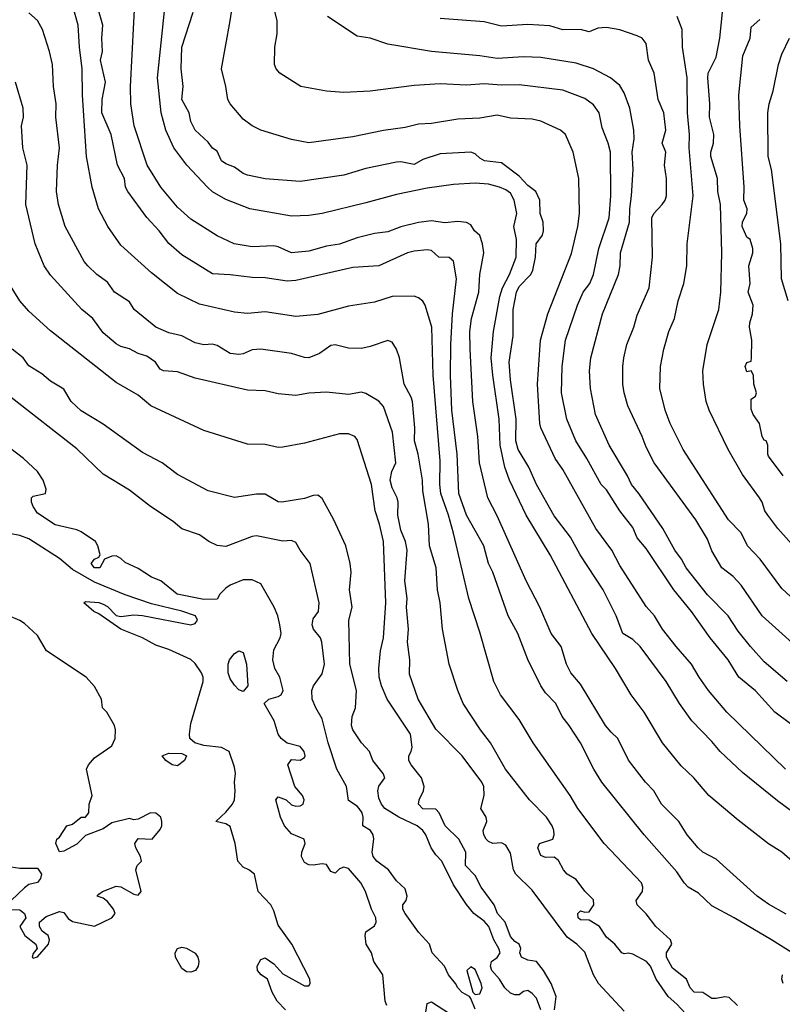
# Model space of a CAD drawing. Header units: metres. Extents: x -46681 to -43747, y -240911 to -237677.
# Tile 494 of 656: x -46374 to -46287, y -239355 to -239243. Entities that reach past the tile are written whole.
import ezdxf

# ---------------------------------------------------------------- set-up
doc = ezdxf.new("R2010")
doc.units = ezdxf.units.M
doc.layers.add('CONTOUR_INDEX', color=1, linetype='Continuous')
doc.layers.add('CONTOUR_INTER', color=3, linetype='Continuous')

msp = doc.modelspace()

# ---------------------------------------------------------------- linework, layer by layer
at = {"layer": 'CONTOUR_INDEX'}
for points, elevation in [([(-46297.6, -239356.96), (-46299.1, -239355.36), (-46300.06, -239354.52), (-46301.44, -239352.52), (-46302.08, -239351.02), (-46302.55, -239350.52), (-46304.1, -239349.66), (-46304.6, -239349.55), (-46305.1, -239349.63), (-46305.35, -239349.52), (-46306.15, -239348.52), (-46307.1, -239347.72), (-46307.9, -239346.52), (-46309.1, -239345.78), (-46310.1, -239345.76), (-46310.36, -239345.52), (-46310.41, -239345.02), (-46310.1, -239344.7), (-46309.6, -239344.87), (-46309.1, -239344.84), (-46308.55, -239344.02), (-46308.6, -239343.44), (-46309.6, -239342.46), (-46310.6, -239341.15), (-46311.61, -239340.52), (-46312.03, -239340.02), (-46312.6, -239338.96), (-46313.1, -239338.59), (-46314.1, -239338.62), (-46314.6, -239338.38), (-46314.96, -239337.52), (-46314.78, -239337.02), (-46313.25, -239336.52), (-46313.1, -239336.02), (-46313.12, -239335.52), (-46313.31, -239335.02), (-46313.98, -239334.02), (-46315.92, -239332.02), (-46318.67, -239328.52), (-46320.35, -239325.52), (-46321.49, -239324.02), (-46323.47, -239321.02), (-46324.11, -239319.52), (-46325.07, -239316.52), (-46325.85, -239312.52), (-46326.11, -239309.52), (-46326.41, -239308.02), (-46326.58, -239305.52), (-46327.33, -239303.02), (-46327.43, -239300.52), (-46328.1, -239296.71), (-46328.15, -239295.52), (-46328.64, -239292.52), (-46329.04, -239291.02), (-46329, -239289.52), (-46329.28, -239286.52), (-46329.41, -239286.02), (-46330.23, -239284.52), (-46330.77, -239281.52), (-46331.1, -239280.55), (-46331.6, -239279.74), (-46332.1, -239279.54), (-46334.1, -239280.24), (-46335.1, -239280.47), (-46336.6, -239280.41), (-46338.1, -239280.05), (-46338.6, -239280.11), (-46339.88, -239281.02), (-46341.1, -239281.54), (-46341.6, -239281.5), (-46343.1, -239281.02), (-46346.6, -239280.54), (-46347.6, -239280.62), (-46348.6, -239281.08), (-46349.1, -239281.15), (-46350.1, -239281.02), (-46351.6, -239280.12), (-46352.1, -239279.98), (-46353.1, -239280.04), (-46354.1, -239279.82), (-46355.6, -239279.03), (-46357.1, -239278.69), (-46358.6, -239278.02), (-46361.07, -239276.02), (-46361.6, -239275.14), (-46363.3, -239274.02), (-46364.1, -239272.9), (-46365.33, -239272.02), (-46366.36, -239271.02), (-46366.76, -239270.52), (-46368.94, -239266.52), (-46369.7, -239264.02), (-46369.92, -239262.52), (-46369.81, -239259.52), (-46369.59, -239257.52), (-46369.99, -239254.02), (-46369.98, -239252.52), (-46370.29, -239250.52), (-46370.39, -239248.02), (-46370.73, -239246.52), (-46371.54, -239244.02), (-46372.1, -239242.97), (-46373.1, -239242.1)], 90), ([(-46284.1, -239334.72), (-46287.6, -239332.14), (-46291.6, -239328.9), (-46294.15, -239326.52), (-46295.1, -239325.35), (-46297.38, -239323.02), (-46298.78, -239321.02), (-46300.29, -239318.52), (-46303.28, -239314.52), (-46304.1, -239313.73), (-46305.25, -239313.02), (-46306, -239311.02), (-46307.5, -239308.02), (-46310.13, -239304.02), (-46311.22, -239302.02), (-46313.1, -239299.59), (-46315.1, -239296.01), (-46316, -239294.02), (-46317.19, -239292.02), (-46317.46, -239291.02), (-46317.42, -239288.52), (-46318.1, -239284.03), (-46318.23, -239282.02), (-46317.78, -239279.02), (-46317.79, -239276.02), (-46317.41, -239274.02), (-46317.1, -239273.37), (-46315.77, -239272.02), (-46315.52, -239271.52), (-46315.24, -239270.02), (-46315.17, -239268.52), (-46314.41, -239267.52), (-46314.31, -239267.02), (-46314.34, -239266.02), (-46314.68, -239265.02), (-46314.72, -239263.52), (-46315.18, -239262.52), (-46316.1, -239261.82), (-46317.1, -239260.77), (-46319.1, -239259.25), (-46321.05, -239259.02), (-46321.6, -239258.73), (-46322.1, -239258.21), (-46322.6, -239258.02), (-46326.1, -239258.23), (-46328.1, -239258.87), (-46329.1, -239259.43), (-46330.6, -239259.13), (-46331.1, -239259.17), (-46334.6, -239259.91), (-46337.1, -239260.65), (-46342.1, -239261.38), (-46346.1, -239261.07), (-46348.1, -239260.67), (-46348.6, -239260.46), (-46349.6, -239259.75), (-46350.6, -239259.37), (-46351.08, -239259.02), (-46351.6, -239257.93), (-46352.1, -239257.57), (-46352.6, -239256.87), (-46354.1, -239255.51), (-46354.58, -239254.52), (-46354.79, -239253.52), (-46355.6, -239252.02), (-46355.48, -239250.52), (-46355.68, -239248.52), (-46355.62, -239246.02), (-46354.31, -239242.02)], 95), ([(-46283.6, -239311.14), (-46287.1, -239307.88), (-46289.56, -239304.52), (-46291, -239303.02), (-46291.73, -239301.52), (-46293.2, -239300.02), (-46298.38, -239292.02), (-46299.85, -239289.02), (-46300.42, -239287.52), (-46301.02, -239285.02), (-46300.97, -239282.52), (-46300.59, -239280.52), (-46300.01, -239278.52), (-46299.34, -239277.02), (-46298.92, -239275.02), (-46298.27, -239273.02), (-46297.95, -239271.02), (-46297.9, -239268.52), (-46297.21, -239263.02), (-46297.67, -239257.52), (-46297.63, -239256.02), (-46297.85, -239253.52), (-46297.91, -239249.52), (-46298.44, -239246.02), (-46298.48, -239244.02), (-46299.04, -239242.52)], 100), ([(-46332.19, -239355.52), (-46332.41, -239355.02), (-46332.66, -239352.02), (-46333.69, -239350.52), (-46333.97, -239349.52), (-46334.57, -239348.52), (-46334.69, -239347.52), (-46334.6, -239347.11), (-46333.6, -239346.43), (-46333.44, -239346.02), (-46333.45, -239345.52), (-46333.95, -239344.52), (-46334.64, -239342.52), (-46335.19, -239341.52), (-46336.6, -239339.86), (-46337.1, -239339.72), (-46337.6, -239339.93), (-46338.1, -239340.4), (-46338.6, -239340.22), (-46339.1, -239339.42), (-46339.6, -239339.34), (-46340.6, -239339.51), (-46341.1, -239339.45), (-46341.6, -239339.19), (-46341.95, -239338.52), (-46341.92, -239338.02), (-46341.52, -239337.02), (-46341.65, -239336.52), (-46343.1, -239335.9), (-46343.89, -239335.02), (-46344.35, -239334.02), (-46344.87, -239332.02), (-46344.6, -239331.69), (-46343.72, -239332.02), (-46343.1, -239332.62), (-46342.6, -239332.76), (-46342.1, -239332.7), (-46341.75, -239332.52), (-46341.63, -239332.02), (-46341.84, -239331.52), (-46342.7, -239330.52), (-46343.51, -239328.02), (-46343.1, -239327.43), (-46342.1, -239327.48), (-46341.6, -239327.2), (-46341.53, -239327.02), (-46341.64, -239326.52), (-46342.1, -239325.94), (-46343.6, -239325.57), (-46344.28, -239325.02), (-46344.6, -239324.52), (-46345.07, -239323.02), (-46346.2, -239321.02), (-46345.69, -239320.52), (-46344.6, -239320.22), (-46344.28, -239320.02), (-46344.03, -239319.52), (-46344.42, -239318.02), (-46345, -239317.02), (-46345.24, -239316.02), (-46345.1, -239314.89), (-46344.38, -239313.52), (-46344.29, -239313.02), (-46344.41, -239312.02), (-46344.64, -239311.02), (-46345.07, -239310.02), (-46346.6, -239307.36), (-46347.6, -239306.88), (-46348.6, -239306.9), (-46350.1, -239307.5), (-46350.6, -239307.85), (-46351.27, -239308.52), (-46351.6, -239309.12), (-46353.1, -239309.14), (-46356.14, -239308.52), (-46358.02, -239307.02), (-46359.1, -239306.58), (-46360.6, -239305.6), (-46362.1, -239304.92), (-46362.6, -239304.44), (-46363.1, -239304.17), (-46363.6, -239304.19), (-46364.44, -239304.52), (-46364.97, -239305.52), (-46365.6, -239305.54), (-46365.99, -239305.02), (-46365.6, -239304.55), (-46365.1, -239304.29), (-46364.94, -239304.02), (-46365.2, -239303.02), (-46365.49, -239302.52), (-46367.1, -239301.4), (-46367.6, -239301.17), (-46370.1, -239300.61), (-46372.1, -239299.28), (-46372.59, -239298.52), (-46372.78, -239298.02), (-46372.79, -239297.52), (-46372.6, -239297.33), (-46371.17, -239297.02), (-46371.12, -239296.52), (-46371.47, -239295.52), (-46372.11, -239294.52), (-46373.7, -239293.02), (-46376.1, -239291.21)], 85), ([(-46349.1, -239315.02), (-46348.6, -239315.18), (-46348.22, -239316.52), (-46348.08, -239319.02), (-46348.6, -239319.64), (-46349.1, -239319.48), (-46349.6, -239318.93), (-46350.1, -239318.21), (-46350.32, -239317.52), (-46350.31, -239316.52), (-46350.18, -239316.02), (-46349.6, -239315.32), (-46349.1, -239315.02)], 85)]:
    msp.add_lwpolyline(points, dxfattribs=dict(at, elevation=elevation))
at = {"layer": 'CONTOUR_INTER'}
for points, elevation in [([(-46285.6, -239339.3), (-46287.09, -239338.02), (-46288.6, -239337.04), (-46292.1, -239334.37), (-46295.45, -239331.52), (-46297.14, -239329.52), (-46298.6, -239328.16), (-46300.71, -239325.52), (-46302.82, -239322.02), (-46304.32, -239320.02), (-46306.08, -239317.02), (-46308.8, -239313.02), (-46313.57, -239304.02), (-46316.28, -239299.52), (-46318.18, -239295.52), (-46318.73, -239294.02), (-46319.27, -239291.52), (-46319.38, -239288.52), (-46320.11, -239283.52), (-46320.28, -239281.52), (-46320.04, -239278.52), (-46319.3, -239274.52), (-46318.99, -239273.52), (-46318.2, -239272.02), (-46317.42, -239270.02), (-46317.41, -239268.02), (-46317.7, -239266.52), (-46317.34, -239265.02), (-46317.67, -239263.52), (-46318.1, -239262.72), (-46318.6, -239262.35), (-46319.34, -239262.02), (-46320.6, -239261.68), (-46322.1, -239261.57), (-46324.6, -239261.72), (-46327.6, -239262.16), (-46331.1, -239262.85), (-46334.6, -239263.83), (-46339.6, -239265.02), (-46341.1, -239265.27), (-46343.1, -239265.36), (-46347.87, -239264.52), (-46350.6, -239263.44), (-46352.1, -239262.56), (-46352.7, -239262.02), (-46355.06, -239259.52), (-46356.54, -239257.52), (-46357.44, -239255.52), (-46357.99, -239253.52), (-46358.4, -239249.52), (-46357.13, -239237.52)], 94), ([(-46286.1, -239323.35), (-46287.88, -239322.02), (-46290.1, -239319.58), (-46292.01, -239318.02), (-46293.23, -239316.02), (-46295.28, -239313.52), (-46297.42, -239310.52), (-46299.44, -239308.02), (-46302.6, -239303.31), (-46303.6, -239302.08), (-46304.1, -239300.92), (-46305.61, -239299.02), (-46307.1, -239296.63), (-46307.72, -239296.02), (-46309.35, -239293.02), (-46310.64, -239291.02), (-46311.63, -239288.52), (-46312.26, -239285.52), (-46312.2, -239282.52), (-46311.79, -239279.52), (-46310.42, -239275.52), (-46309.78, -239274.02), (-46309.03, -239273.02), (-46308.6, -239271.99), (-46307.99, -239269.02), (-46306.83, -239265.52), (-46306.61, -239263.02), (-46306.68, -239258.02), (-46306.91, -239257.02), (-46307.6, -239255.25), (-46307.97, -239253.52), (-46308.6, -239252.62), (-46309.6, -239251.9), (-46312.1, -239250.95), (-46317.1, -239250.32), (-46319.1, -239250.39), (-46321.1, -239250.23), (-46323.1, -239250.38), (-46326.1, -239250.24), (-46329.1, -239250.43), (-46334.1, -239251.06), (-46337.1, -239251.2), (-46339.1, -239251.07), (-46342.01, -239250.52), (-46344.44, -239249.02), (-46344.85, -239248.52), (-46345.04, -239248.02), (-46344.98, -239246.02), (-46344.74, -239244.52), (-46344.74, -239243.02), (-46345.85, -239238.52)], 97), ([(-46286.6, -239345.09), (-46288.6, -239343.95), (-46289.91, -239343.02), (-46294.6, -239338.82), (-46296.1, -239338), (-46296.65, -239337.52), (-46297.91, -239336.02), (-46298.84, -239334.52), (-46300.82, -239332.52), (-46301.71, -239331.02), (-46302.65, -239330.02), (-46304.6, -239327.5), (-46305.82, -239325.02), (-46306.6, -239324.31), (-46307.22, -239323.52), (-46310.1, -239318.82), (-46311.21, -239317.52), (-46311.7, -239316.52), (-46312.31, -239314.52), (-46313.43, -239313.02), (-46314.72, -239310.02), (-46316.29, -239307.02), (-46319.6, -239299.59), (-46320.67, -239297.52), (-46321.62, -239293.52), (-46321.8, -239290.52), (-46322.39, -239286.52), (-46322.69, -239280.52), (-46322.72, -239278.52), (-46322.55, -239277.02), (-46321.68, -239274.02), (-46321.58, -239272.02), (-46321.13, -239269.52), (-46321.28, -239268.52), (-46321.6, -239267.57), (-46322.21, -239267.02), (-46322.6, -239266.32), (-46323.1, -239266.07), (-46324.1, -239265.97), (-46325.6, -239266.09), (-46327.1, -239265.89), (-46328.6, -239266.06), (-46330.6, -239266.57), (-46332.1, -239267.15), (-46333.6, -239267.34), (-46335.6, -239267.81), (-46337.6, -239268.53), (-46339.1, -239268.76), (-46341.1, -239269.34), (-46343.1, -239269.55), (-46344.6, -239268.85), (-46345.1, -239268.73), (-46347.6, -239268.83), (-46349.64, -239268.52), (-46351.6, -239267.6), (-46354.6, -239265.67), (-46356.1, -239264.3), (-46358.03, -239262.02), (-46359.59, -239259.52), (-46361.07, -239255.02), (-46361.45, -239252.52), (-46361.47, -239250.52), (-46360.9, -239239.52)], 93), ([(-46286.67, -239328.52), (-46293.38, -239322.02), (-46295.46, -239319.52), (-46296.55, -239318.02), (-46297.41, -239316.52), (-46299.16, -239314.52), (-46300.73, -239312.52), (-46301.62, -239311.02), (-46302.6, -239309.96), (-46305.6, -239305.24), (-46306.5, -239303.52), (-46308.32, -239301.02), (-46312.1, -239294.29), (-46312.97, -239293.02), (-46314.6, -239289.52), (-46314.75, -239289.02), (-46315.01, -239284.52), (-46314.66, -239279.52), (-46313.81, -239276.52), (-46311.1, -239269.59), (-46310.4, -239266.52), (-46310.21, -239265.02), (-46310.29, -239261.02), (-46310.92, -239258.02), (-46311.81, -239256.02), (-46312.36, -239255.52), (-46314.6, -239254.47), (-46315.6, -239254.27), (-46318.1, -239254.16), (-46319.6, -239253.79), (-46321.6, -239254.16), (-46324.1, -239254.25), (-46327.1, -239254.75), (-46328.6, -239254.82), (-46330.1, -239255.22), (-46332.6, -239255.55), (-46336.1, -239256.27), (-46341.1, -239256.97), (-46343.1, -239256.59), (-46346.6, -239255.51), (-46347.6, -239255.02), (-46348.6, -239254.25), (-46350.09, -239252.52), (-46350.37, -239252.02), (-46350.58, -239250.52), (-46351.09, -239248.52), (-46350.11, -239243.02), (-46349.57, -239239.52)], 96), ([(-46292.17, -239355.52), (-46293.1, -239354.63), (-46293.6, -239354.54), (-46294.6, -239354.74), (-46295.1, -239354.72), (-46296.1, -239354.03), (-46297.1, -239353.99), (-46297.56, -239353.52), (-46297.97, -239352.52), (-46299.6, -239351.27), (-46300.25, -239350.02), (-46300.26, -239349.52), (-46299.64, -239348.52), (-46299.81, -239348.02), (-46301.48, -239346.52), (-46302.6, -239345.04), (-46303.6, -239344.02), (-46303.72, -239343.52), (-46303.02, -239342.52), (-46302.96, -239342.02), (-46303.12, -239341.52), (-46307.4, -239337.02), (-46310.4, -239333.02), (-46311.25, -239331.52), (-46315.49, -239325.52), (-46317.1, -239322.86), (-46319.21, -239320.02), (-46319.98, -239318.52), (-46321.6, -239312.86), (-46322.85, -239309.02), (-46324.6, -239301.57), (-46325.15, -239299.52), (-46326.04, -239297.02), (-46326.15, -239296.02), (-46326.1, -239293.31), (-46326.9, -239283.52), (-46327.08, -239278.02), (-46327.81, -239275.52), (-46328.1, -239275.04), (-46328.6, -239274.67), (-46329.1, -239274.5), (-46331.6, -239274.54), (-46333.6, -239275.18), (-46336.6, -239275.63), (-46340.1, -239276.59), (-46342.6, -239276.8), (-46346.1, -239276.28), (-46348.1, -239276.47), (-46349.6, -239276.32), (-46353.6, -239275.38), (-46356.1, -239274.19), (-46359.1, -239271.83), (-46362.6, -239268.65), (-46364.07, -239266.52), (-46365.14, -239264.52), (-46365.87, -239262.02), (-46366.52, -239258.52), (-46366.97, -239251.52), (-46366.99, -239248.52), (-46367.31, -239246.02), (-46367.46, -239243.52), (-46367.88, -239242.02)], 91), ([(-46285.92, -239349.52), (-46288.29, -239348.02), (-46292.52, -239345.52), (-46295.1, -239344.14), (-46296.6, -239342.69), (-46297.78, -239342.02), (-46298.26, -239341.52), (-46299.1, -239340.27), (-46302.83, -239336.02), (-46307.65, -239330.02), (-46308.58, -239328.52), (-46310.07, -239325.52), (-46311.38, -239323.52), (-46312.19, -239322.52), (-46312.92, -239321.02), (-46314.1, -239319.79), (-46314.6, -239319.02), (-46316.1, -239315.99), (-46317.26, -239313.02), (-46318.36, -239311.02), (-46320.09, -239306.02), (-46320.6, -239305.02), (-46321.11, -239303.02), (-46323.09, -239299.52), (-46323.98, -239297.02), (-46324.17, -239292.52), (-46324.78, -239287.52), (-46324.92, -239283.52), (-46324.9, -239280.02), (-46324.7, -239276.52), (-46324.26, -239272.52), (-46324.6, -239270.48), (-46325.1, -239270.07), (-46326.26, -239270.02), (-46327.1, -239269.27), (-46327.6, -239269.19), (-46329.1, -239269.33), (-46329.86, -239269.52), (-46333.1, -239271.01), (-46336.1, -239271.19), (-46342.6, -239272.68), (-46343.6, -239272.76), (-46346.1, -239272.39), (-46347.6, -239272.36), (-46350.1, -239272.03), (-46352.1, -239271.94), (-46355.6, -239269.76), (-46357.1, -239268.46), (-46358.2, -239267.02), (-46359.6, -239265.51), (-46361.78, -239262.52), (-46362.04, -239262.02), (-46362.15, -239261.02), (-46362.95, -239259.52), (-46363.7, -239256.02), (-46364.77, -239253.52), (-46364.71, -239252.02), (-46364.35, -239250.02), (-46364.92, -239247.52), (-46364.69, -239246.52), (-46364.75, -239245.02), (-46364.64, -239243.52), (-46365.22, -239241.52)], 92), ([(-46285.34, -239303.52), (-46287.57, -239301.02), (-46288.69, -239299.52), (-46289.03, -239299.02), (-46289.35, -239298.02), (-46289.65, -239297.52), (-46291.6, -239294.86), (-46293.21, -239292.02), (-46295.38, -239287.52), (-46295.72, -239286.52), (-46296.04, -239284.52), (-46296.12, -239283.02), (-46295.61, -239280.02), (-46294.28, -239276.02), (-46294.05, -239274.02), (-46293.95, -239269.52), (-46294.09, -239264.02), (-46294.4, -239262.52), (-46294.46, -239261.02), (-46295.2, -239258.52), (-46295.19, -239258.02), (-46294.91, -239257.02), (-46294.87, -239256.02), (-46295.35, -239254.02), (-46295.32, -239252.52), (-46295.55, -239249.52), (-46295.51, -239249.02), (-46294.6, -239247.16), (-46294.19, -239245.02), (-46293.86, -239242.02)], 101), ([(-46286.47, -239318.52), (-46289.1, -239316.26), (-46290.68, -239314.52), (-46292.1, -239312.77), (-46293.24, -239311.02), (-46295.6, -239308.61), (-46298.01, -239305.52), (-46298.55, -239304.52), (-46299.32, -239303.52), (-46300.68, -239301.02), (-46303.43, -239297.02), (-46304.26, -239296.02), (-46304.72, -239295.02), (-46306.82, -239291.52), (-46308.37, -239288.02), (-46308.94, -239285.02), (-46309.05, -239283.02), (-46308.92, -239281.52), (-46307.58, -239276.52), (-46305.73, -239272.02), (-46305.55, -239271.02), (-46305.52, -239269.52), (-46304.49, -239266.02), (-46304.45, -239264.52), (-46304.25, -239263.02), (-46304.08, -239260.02), (-46304.19, -239258.02), (-46303.95, -239256.52), (-46303.98, -239255.52), (-46304.45, -239253.02), (-46305.1, -239251.25), (-46305.6, -239250.43), (-46306.67, -239249.52), (-46308.6, -239248.5), (-46310.6, -239247.88), (-46314.6, -239247.21), (-46316.6, -239247.15), (-46319.6, -239247.34), (-46321.6, -239247.04), (-46327.1, -239246.54), (-46332.1, -239245.69), (-46334.1, -239244.99), (-46335.6, -239244.77), (-46338.99, -239242.52)], 98), ([(-46283.6, -239316.19), (-46289.35, -239311.02), (-46291.75, -239307.52), (-46292.66, -239306.52), (-46293.95, -239305.52), (-46295.1, -239303.58), (-46295.6, -239302.24), (-46296.93, -239300.02), (-46301.68, -239293.52), (-46302.6, -239291.74), (-46303.05, -239290.52), (-46304.68, -239287.02), (-46305.1, -239285.52), (-46305.25, -239284.52), (-46305.26, -239282.52), (-46305.14, -239281.52), (-46304.78, -239280.02), (-46303.98, -239278.02), (-46303.6, -239276.67), (-46302.23, -239273.52), (-46301.87, -239270.02), (-46301.95, -239265.52), (-46301.71, -239265.02), (-46300.76, -239264.02), (-46300.42, -239263.52), (-46300.27, -239263.02), (-46300.26, -239261.02), (-46300.48, -239259.52), (-46300.36, -239258.02), (-46300.78, -239257.02), (-46300.36, -239255.52), (-46300.58, -239253.52), (-46301.21, -239252.02), (-46301.68, -239249.02), (-46302.32, -239247.52), (-46302.6, -239245.63), (-46303.06, -239245.02), (-46303.6, -239244.72), (-46305.6, -239244.06), (-46307.1, -239243.78), (-46308.1, -239243.88), (-46309.1, -239244.28), (-46310.1, -239244), (-46312.1, -239244.06), (-46313.6, -239243.6), (-46316.1, -239243.46), (-46319.1, -239243.64), (-46321.1, -239243.14), (-46326.1, -239242.75)], 99), ([(-46286.93, -239295.02), (-46288.6, -239292.77), (-46288.7, -239292.52), (-46288.69, -239291.52), (-46288.9, -239291.02), (-46289.1, -239290.92), (-46289.34, -239290.52), (-46289.63, -239289.02), (-46290.36, -239288.02), (-46290.6, -239287.38), (-46290.6, -239286.24), (-46290.1, -239285.92), (-46289.97, -239285.52), (-46290.29, -239284.52), (-46290.34, -239283.52), (-46290.6, -239283.02), (-46291.1, -239283.13), (-46291.27, -239282.52), (-46291.1, -239282.06), (-46290.6, -239281.9), (-46290.56, -239281.52), (-46290.53, -239279.52), (-46290.78, -239278.02), (-46290.75, -239277.52), (-46290.45, -239276.52), (-46290.37, -239275.52), (-46290.95, -239274.02), (-46290.73, -239273.02), (-46290.85, -239271.02), (-46290.4, -239269.52), (-46290.39, -239269.02), (-46290.71, -239268.02), (-46291.1, -239267.75), (-46291.63, -239266.52), (-46291.6, -239266), (-46291.08, -239265.02), (-46291.07, -239264.52), (-46291.43, -239263.52), (-46291.39, -239262.02), (-46291.89, -239255.02), (-46292, -239251.52), (-46291.54, -239247.02), (-46290.71, -239245.02), (-46290.6, -239243.75), (-46289.6, -239242.86)], 102), ([(-46286.36, -239275.02), (-46287.12, -239272.52), (-46287.2, -239268.52), (-46288.27, -239260.02), (-46288.65, -239258.52), (-46288.68, -239253.52), (-46288.56, -239252.52), (-46288.08, -239251.02), (-46287.49, -239248.02), (-46287.1, -239246.84), (-46286.21, -239245.02)], 103), ([(-46305.1, -239356.19), (-46308.05, -239353.02), (-46308.6, -239352.02), (-46309.6, -239349.42), (-46310.49, -239348.52), (-46311.6, -239347.72), (-46315.6, -239342.37), (-46317.48, -239340.52), (-46317.74, -239340.02), (-46318.1, -239338.11), (-46318.6, -239337.21), (-46319.1, -239336.96), (-46320.1, -239337.01), (-46320.6, -239336.8), (-46320.87, -239336.52), (-46321.14, -239336.02), (-46321.21, -239335.52), (-46320.8, -239334.52), (-46320.88, -239334.02), (-46321.48, -239333.02), (-46321.08, -239331.52), (-46321.13, -239330.52), (-46321.35, -239330.02), (-46323.62, -239327.02), (-46326.6, -239323.97), (-46328.64, -239320.52), (-46329.6, -239317.69), (-46329.59, -239316.02), (-46329.83, -239314.02), (-46329.73, -239312.52), (-46329.96, -239310.02), (-46329.9, -239309.02), (-46330.16, -239307.02), (-46329.87, -239303.52), (-46330.07, -239302.52), (-46330.6, -239301.23), (-46330.95, -239299.52), (-46330.92, -239298.02), (-46331.01, -239297.52), (-46331.6, -239296.39), (-46331.82, -239295.52), (-46331.65, -239294.52), (-46331.17, -239293.52), (-46331.57, -239290.02), (-46332.6, -239287.08), (-46333.1, -239286.47), (-46334.6, -239285.61), (-46335.1, -239285.44), (-46336.6, -239285.72), (-46339.1, -239285.47), (-46341.1, -239285.55), (-46342.6, -239285.82), (-46344.6, -239285.65), (-46346.1, -239285.29), (-46348.1, -239285.23), (-46354.1, -239283.85), (-46356.1, -239283.13), (-46357.71, -239283.02), (-46358.1, -239282.81), (-46358.64, -239282.02), (-46359.6, -239281.35), (-46360.6, -239281.03), (-46361.6, -239280.51), (-46362.6, -239280.22), (-46363.1, -239279.93), (-46364.6, -239278.67), (-46365.8, -239277.02), (-46367.05, -239276.02), (-46370.6, -239272.09), (-46371.32, -239271.02), (-46372.35, -239268.52), (-46373.45, -239264.02), (-46373.27, -239259.52), (-46373.78, -239257.52), (-46373.93, -239255.02), (-46373.7, -239254.02), (-46373.73, -239253.02), (-46374.63, -239250.02)], 89), ([(-46313.04, -239356.02), (-46312.85, -239354.52), (-46313.45, -239353.02), (-46314.3, -239351.52), (-46315.1, -239350.49), (-46316.1, -239350.35), (-46316.83, -239350.02), (-46317.03, -239349.52), (-46316.92, -239349.02), (-46317.11, -239348.52), (-46317.6, -239348.22), (-46318.1, -239347.66), (-46318.7, -239346.02), (-46319.55, -239345.02), (-46319.94, -239344.02), (-46321.43, -239342.02), (-46322.1, -239340.66), (-46323.22, -239339.52), (-46323.17, -239338.02), (-46323.98, -239336.52), (-46325.55, -239335.02), (-46326.24, -239333.52), (-46326.6, -239333.09), (-46328.1, -239333.07), (-46328.57, -239332.52), (-46328.53, -239332.02), (-46328.03, -239331.02), (-46327.93, -239330.52), (-46328.26, -239329.52), (-46329.43, -239328.02), (-46329.68, -239327.52), (-46329.69, -239327.02), (-46329.42, -239326.52), (-46329.33, -239326.02), (-46329.52, -239324.52), (-46332.15, -239320.52), (-46332.82, -239319.02), (-46333.09, -239318.02), (-46333.1, -239317.02), (-46332.91, -239315.02), (-46332.59, -239313.52), (-46332.33, -239309.52), (-46332.59, -239302.52), (-46333.04, -239300.52), (-46333.54, -239299.02), (-46333.97, -239296.02), (-46335.6, -239290.87), (-46335.87, -239290.52), (-46336.6, -239290.21), (-46337.6, -239290.21), (-46341.6, -239291.29), (-46344.1, -239291.73), (-46344.6, -239291.76), (-46346.1, -239291.43), (-46348.1, -239291.41), (-46353.1, -239289.84), (-46358.6, -239287.29), (-46359.15, -239287.02), (-46360.6, -239285.78), (-46363.1, -239284.35), (-46370.6, -239278.45), (-46373.1, -239276.21), (-46374.11, -239275.02), (-46375.97, -239272.02)], 88), ([(-46314.62, -239356.02), (-46315.1, -239354.7), (-46315.6, -239354.14), (-46316.1, -239353.81), (-46316.6, -239353.92), (-46317.1, -239354.32), (-46317.6, -239354.33), (-46318.1, -239354.11), (-46318.74, -239353.52), (-46319.34, -239352.52), (-46320.2, -239351.52), (-46320.38, -239351.02), (-46320.24, -239350.52), (-46319.6, -239350.05), (-46319.28, -239349.52), (-46319.4, -239349.02), (-46319.97, -239348.02), (-46320.56, -239346.52), (-46321.1, -239345.88), (-46322.26, -239345.02), (-46323.1, -239343.99), (-46324.6, -239341.73), (-46325.94, -239339.02), (-46326.6, -239338.33), (-46327.13, -239337.52), (-46327.75, -239336.02), (-46328.09, -239335.52), (-46328.76, -239335.02), (-46330.84, -239334.02), (-46332.42, -239333.02), (-46332.8, -239332.52), (-46333.1, -239331.83), (-46333.23, -239331.02), (-46333.1, -239330.46), (-46332.44, -239329.52), (-46332.64, -239329.02), (-46333.79, -239327.52), (-46334.17, -239326.52), (-46335.1, -239325.5), (-46336.09, -239324.02), (-46336.24, -239323.52), (-46336.15, -239322.52), (-46335.79, -239321.52), (-46335.66, -239319.52), (-46336.44, -239316.52), (-46336.54, -239311.52), (-46336.16, -239310.02), (-46336.46, -239308.02), (-46336.26, -239306.02), (-46336.38, -239305.02), (-46336.88, -239303.02), (-46338.25, -239300.02), (-46339.6, -239297.62), (-46340.1, -239297.22), (-46340.6, -239297.24), (-46341.6, -239297.62), (-46344.18, -239298.02), (-46344.6, -239297.99), (-46346.1, -239297.09), (-46347.1, -239297.1), (-46349.6, -239297.48), (-46352.6, -239296.74), (-46356.1, -239294.86), (-46357.86, -239293.52), (-46360.1, -239292.36), (-46364.6, -239289.11), (-46367.1, -239287.58), (-46368.25, -239286.52), (-46369.1, -239285.12), (-46370.6, -239284.21), (-46371.6, -239283.37), (-46373.1, -239282.44), (-46373.74, -239281.52), (-46375.01, -239280.52)], 87), ([(-46322.1, -239355.96), (-46322.6, -239354.72), (-46322.75, -239354.52), (-46323.6, -239354.05), (-46324.08, -239353.52), (-46324.35, -239353.02), (-46325.18, -239352.02), (-46325.63, -239351.02), (-46327.01, -239349.52), (-46327.34, -239348.52), (-46328.6, -239347.15), (-46330.1, -239345), (-46330.38, -239344.52), (-46330.37, -239344.02), (-46330.01, -239343.52), (-46329.9, -239343.02), (-46330.1, -239342.19), (-46331.1, -239341.29), (-46332.02, -239340.02), (-46333.35, -239339.02), (-46333.75, -239338.52), (-46333.89, -239338.02), (-46333.7, -239336.52), (-46333.75, -239336.02), (-46334.08, -239335.52), (-46334.93, -239335.02), (-46334.92, -239334.02), (-46335.03, -239333.52), (-46335.38, -239333.02), (-46335.6, -239332.74), (-46336.6, -239332.1), (-46336.82, -239330.52), (-46337.92, -239328.52), (-46338.91, -239325.52), (-46339.6, -239322.76), (-46340.32, -239321.52), (-46340.73, -239320.52), (-46340.78, -239319.52), (-46340.59, -239319.02), (-46339.6, -239317.62), (-46339.33, -239316.52), (-46339.61, -239314.02), (-46339.79, -239313.52), (-46340.59, -239312.52), (-46340.73, -239312.02), (-46340.6, -239311.36), (-46340.01, -239310.52), (-46339.92, -239309.52), (-46340.95, -239305.02), (-46342.1, -239303.52), (-46342.6, -239302.62), (-46343.1, -239302.4), (-46344.1, -239302.48), (-46347.1, -239301.88), (-46347.6, -239301.93), (-46350.6, -239303.09), (-46351.6, -239302.98), (-46352.55, -239302.52), (-46353.6, -239301.77), (-46355.6, -239301.05), (-46356.6, -239300.22), (-46359.19, -239298.52), (-46361.6, -239296.65), (-46364.6, -239294.83), (-46367.6, -239291.92), (-46375.1, -239286.07)], 86), ([(-46343.76, -239356.02), (-46344.72, -239355.02), (-46345.31, -239354.02), (-46345.84, -239352.52), (-46346.56, -239352.02), (-46346.99, -239351.52), (-46347.02, -239351.02), (-46346.6, -239350.26), (-46346.1, -239350.1), (-46345.1, -239350.77), (-46344.1, -239351.92), (-46341.6, -239353.27), (-46341.1, -239353.27), (-46340.95, -239353.02), (-46340.98, -239352.52), (-46343.05, -239348.52), (-46344.6, -239346.35), (-46345.1, -239344.71), (-46345.45, -239344.02), (-46346.89, -239342.52), (-46347.31, -239340.52), (-46347.95, -239340.02), (-46348.6, -239339.74), (-46349.24, -239339.02), (-46349.52, -239337.02), (-46350.1, -239335.06), (-46350.6, -239334.77), (-46351.75, -239334.52), (-46350.6, -239333.45), (-46349.84, -239332.52), (-46349.62, -239332.02), (-46349.51, -239331.02), (-46349.6, -239330.02), (-46349.47, -239329.02), (-46349.6, -239328.3), (-46350.2, -239326.52), (-46351.1, -239326.05), (-46353.1, -239325.82), (-46354.15, -239325.52), (-46354.7, -239325.02), (-46354.76, -239324.52), (-46354.6, -239323.32), (-46353.19, -239318.52), (-46353.18, -239318.02), (-46353.38, -239317.52), (-46354.1, -239316.46), (-46354.6, -239315.98), (-46357.1, -239314.84), (-46358.6, -239314.36), (-46360.1, -239313.51), (-46362.6, -239312.54), (-46365.1, -239310.78), (-46365.68, -239310.52), (-46366.79, -239309.52), (-46366.6, -239309.36), (-46365.1, -239309.5), (-46364.6, -239309.67), (-46364.1, -239309.94), (-46363.1, -239310.96), (-46362.6, -239311.09), (-46361.1, -239310.91), (-46360.1, -239310.98), (-46354.6, -239312.04), (-46354.1, -239311.87), (-46353.84, -239311.52), (-46354.04, -239311.02), (-46355.6, -239310.46), (-46359.1, -239309.62), (-46362.1, -239308.59), (-46365.6, -239307.16), (-46368.1, -239305.7), (-46369.6, -239304.45), (-46373.1, -239302.22), (-46374.1, -239301.81), (-46375.1, -239301.63)], 84), ([(-46375.1, -239344.58), (-46374.1, -239344.59), (-46373.59, -239345.02), (-46373.42, -239345.52), (-46374.11, -239346.52), (-46373.56, -239347.52), (-46372.3, -239348.52), (-46372.13, -239349.02), (-46372.6, -239349.58), (-46372.72, -239350.02), (-46372.6, -239350.13), (-46372.1, -239349.96), (-46370.86, -239348.52), (-46370.72, -239348.02), (-46370.87, -239347.52), (-46371.57, -239347.02), (-46371.88, -239346.52), (-46371.86, -239346.02), (-46371.1, -239345.38), (-46369.6, -239344.78), (-46369.1, -239344.9), (-46368.6, -239345.6), (-46368.1, -239345.94), (-46365.6, -239346.48), (-46363.62, -239345.52), (-46363.24, -239345.02), (-46363.41, -239344.52), (-46364.1, -239343.65), (-46364.6, -239343.25), (-46365.3, -239343.02), (-46365.1, -239342.82), (-46364.67, -239342.52), (-46363.1, -239341.88), (-46362.6, -239341.96), (-46361.1, -239342.8), (-46360.6, -239342.93), (-46360.26, -239342.52), (-46360.87, -239340.02), (-46360.7, -239339.52), (-46360.21, -239339.02), (-46360.33, -239338.52), (-46360.87, -239337.52), (-46360.97, -239337.02), (-46360.6, -239336.46), (-46359.02, -239336.52), (-46358.1, -239335.43), (-46357.92, -239335.02), (-46357.9, -239334.52), (-46358.03, -239334.02), (-46358.6, -239333.56), (-46359.21, -239333.52), (-46360.6, -239334.24), (-46361.1, -239334.33), (-46361.6, -239334.16), (-46363.6, -239334.65), (-46364.6, -239335.36), (-46366.6, -239336.09), (-46367.6, -239337.08), (-46369.1, -239337.89), (-46369.6, -239337.96), (-46370.02, -239337.02), (-46369.9, -239336.52), (-46369.6, -239336.31), (-46368.75, -239335.02), (-46368.1, -239334.8), (-46367.1, -239334.02), (-46366.6, -239334), (-46366.24, -239333.52), (-46366.19, -239332.52), (-46365.87, -239331.52), (-46366.49, -239328.52), (-46366.29, -239328.02), (-46365.6, -239327.23), (-46363.6, -239325.87), (-46363.23, -239325.02), (-46363.19, -239324.02), (-46363.31, -239323.52), (-46364.18, -239322.02), (-46364.66, -239321.52), (-46364.8, -239320.52), (-46365.6, -239319.08), (-46366.53, -239318.02), (-46371.08, -239315.02), (-46372.1, -239313.24), (-46373.6, -239311.89), (-46374.1, -239311.53), (-46375.38, -239311.02)], 83), ([(-46357.85, -239327.02), (-46357.1, -239326.68), (-46355.6, -239326.73), (-46355.09, -239327.02), (-46355.3, -239327.52), (-46356.1, -239328.14), (-46356.74, -239328.02), (-46357.45, -239327.52), (-46357.85, -239327.02)], 84), ([(-46375.6, -239339.62), (-46374.1, -239339.85), (-46372.1, -239339.84), (-46371.63, -239340.52), (-46371.74, -239341.02), (-46372.1, -239341.46), (-46373.1, -239341.72), (-46373.6, -239342.08), (-46375.1, -239343.52)], 83), ([(-46356.11, -239349.02), (-46355.6, -239348.87), (-46355.1, -239348.98), (-46354.1, -239349.56), (-46353.78, -239350.02), (-46353.68, -239350.52), (-46353.74, -239351.02), (-46354.05, -239351.52), (-46354.6, -239351.71), (-46355.1, -239351.68), (-46355.6, -239351.29), (-46356.34, -239350.02), (-46356.37, -239349.52), (-46356.11, -239349.02)], 84), ([(-46322.6, -239351.12), (-46323.06, -239351.52), (-46322.38, -239354.02), (-46322.1, -239354.27), (-46321.6, -239354.18), (-46321.3, -239353.52), (-46321.42, -239353.02), (-46322.1, -239351.43), (-46322.6, -239351.12)], 86), ([(-46286.96, -239353.02), (-46287.11, -239352.52), (-46287.03, -239352.02)], 92), ([(-46327.87, -239357.02), (-46327.6, -239355.32), (-46327.1, -239355.11), (-46324.95, -239356.52)], 86)]:
    msp.add_lwpolyline(points, dxfattribs=dict(at, elevation=elevation))

doc.saveas('drawing.dxf')
